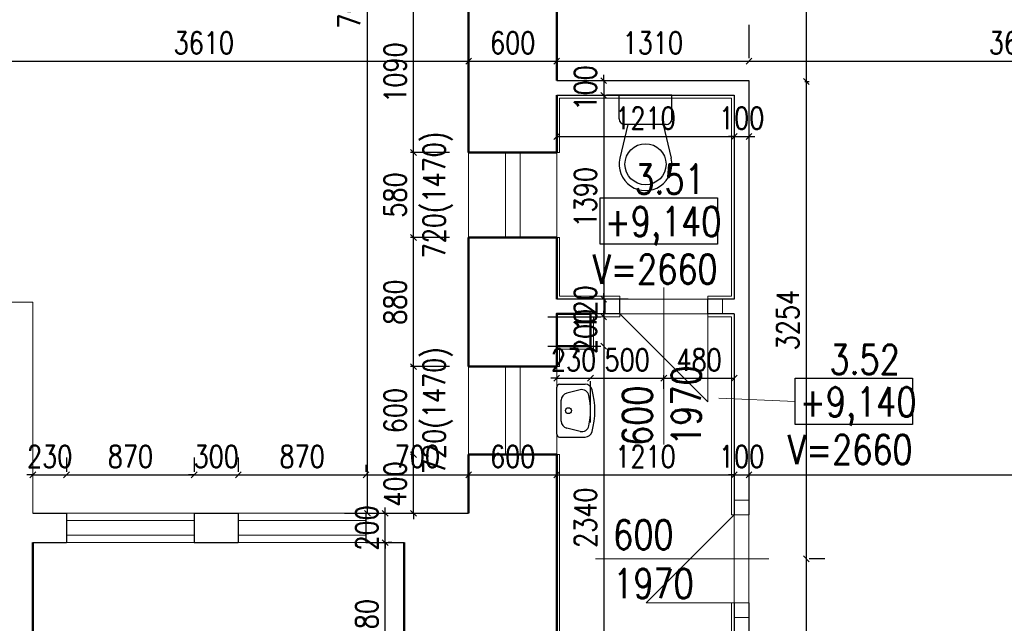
# Model space of a CAD drawing. Header units: millimetres. Extents: x -238874 to 551972, y -298952 to 658415.
# Tile 603 of 656: x 69799 to 76508, y 302607 to 306722. Entities that reach past the tile are written whole.
import ezdxf

# ---------------------------------------------------------------- set-up
doc = ezdxf.new("R2010")
doc.units = ezdxf.units.MM
doc.header["$LTSCALE"] = 20
for name, color, linetype in [('CZ', 255, 'Continuous'), ('KOTY', 8, 'Continuous'), ('ODPADY', 42, 'Continuous'), ('ZDP', 50, 'Continuous')]:
    doc.layers.add(name, color=color, linetype=linetype)
doc.layers.add('NOSNÉ', color=8, linetype='Continuous', lineweight=50)
doc.layers.add('PRUCHODY', color=7, linetype='Continuous', lineweight=18)
doc.styles.add('SIMPLEX', font='SIMPLEX.shx', dxfattribs={"width": 0.8, "bigfont": 'CAD13.shx'})
doc.styles.get("Standard").update_dxf_attribs({"font": 'simplex.shx', "width": 0.8})
doc.dimstyles.new('CKA', dxfattribs={"dimtxt": 200, "dimasz": 40, "dimexe": 20, "dimexo": 0.2, "dimgap": 50, "dimtad": 1, "dimdec": 0, "dimrnd": 1, "dimzin": 0, "dimdsep": 46, "dimtxsty": 'Standard', "dimblk1": 'OBLIQUE', "dimblk2": 'OBLIQUE', "dimsah": 1, "dimcen": 0.09, "dimclrd": 253, "dimclre": 253, "dimclrt": 253, "dimadec": 0, "dimazin": 0, "dimtfac": 1, "dimtdec": 0, "dimtix": 1, "dimtmove": 2, "dimatfit": 3, "dimfxl": 1, "dimtolj": 1, "dimtzin": 0, "dimarcsym": 0})

# ---------------------------------------------------------------- blocks, each defined once
blk = doc.blocks.new('_OBLIQUE')
at = {"color": 0, "linetype": 'ByBlock'}
blk.add_line((-0.5, -0.5), (0.5, 0.5), dxfattribs=at)
blk = doc.blocks.new('*D2833')
at = {"layer": 'DEFPOINTS', "color": 0, "transparency": 16777216}
for p in [(82198, 304407), (82198, 303619.1), (74768, 303447)]:
    blk.add_point(p, dxfattribs=at)
at = {"layer": 'KOTY', "lineweight": -2, "transparency": 16777216}
for p, q in [((82198, 304026.2), (82198, 303599.1)), ((74768, 303619.1), (82198, 303619.1))]:
    blk.add_line(p, q, dxfattribs=at)
at = {"layer": 'KOTY', "lineweight": -2, "transparency": 16777216, "xscale": 40, "yscale": 40, "zscale": 40, "rotation": 180}
blk.add_blockref('_OBLIQUE', (74768, 303619.1), dxfattribs=at)
at = {"layer": 'KOTY', "lineweight": -2, "transparency": 16777216, "xscale": 40, "yscale": 40, "zscale": 40}
blk.add_blockref('_OBLIQUE', (82198, 303619.1), dxfattribs=at)
at = {"layer": 'KOTY', "transparency": 16777216, "insert": (78483, 303744.1), "char_height": 150, "attachment_point": 5, "style": 'SIMPLEX'}
blk.add_mtext('\\A1;7430', dxfattribs=at)
blk = doc.blocks.new('*D2963')
at = {"layer": 'DEFPOINTS', "color": 0, "transparency": 16777216}
for p in [(74768, 306301), (74903.3, 303047), (75158.5, 303047)]:
    blk.add_point(p, dxfattribs=at)
at = {"layer": 'KOTY', "lineweight": -2, "transparency": 16777216}
for p, q in [((75158.5, 306301), (75158.5, 303047)), ((75284, 303047), (75178.5, 303047))]:
    blk.add_line(p, q, dxfattribs=at)
at = {"layer": 'KOTY', "lineweight": -2, "transparency": 16777216, "xscale": 40, "yscale": 40, "zscale": 40}
for p, rotation in [((75158.5, 306301), 90), ((75158.5, 303047), 270)]:
    blk.add_blockref('_OBLIQUE', p, dxfattribs=dict(at, rotation=rotation))
at = {"layer": 'KOTY', "transparency": 16777216, "insert": (75033.5, 304674), "char_height": 150, "attachment_point": 5, "rotation": 90, "style": 'SIMPLEX'}
blk.add_mtext('\\A1;3254', dxfattribs=at)
blk = doc.blocks.new('*D2964')
at = {"layer": 'DEFPOINTS', "color": 0, "transparency": 16777216}
for p in [(73563.4, 306207), (73563.4, 304817), (73778.2, 304817)]:
    blk.add_point(p, dxfattribs=at)
at = {"layer": 'KOTY', "lineweight": -2, "transparency": 16777216}
for p, q in [((73778.2, 306207), (73778.2, 304817)), ((73944.2, 304817), (73798.2, 304817))]:
    blk.add_line(p, q, dxfattribs=at)
at = {"layer": 'KOTY', "lineweight": -2, "transparency": 16777216, "xscale": 40, "yscale": 40, "zscale": 40}
for p, rotation in [((73778.2, 306207), 90), ((73778.2, 304817), 270)]:
    blk.add_blockref('_OBLIQUE', p, dxfattribs=dict(at, rotation=rotation))
at = {"layer": 'KOTY', "transparency": 16777216, "insert": (73653.2, 305512), "char_height": 150, "attachment_point": 5, "rotation": 90, "style": 'SIMPLEX'}
blk.add_mtext('\\A1;1390', dxfattribs=at)
blk = doc.blocks.new('*D2965')
at = {"layer": 'DEFPOINTS', "color": 0, "transparency": 16777216}
for p in [(72482.3, 305817), (73108, 305817), (73108, 305237)]:
    blk.add_point(p, dxfattribs=at)
at = {"layer": 'KOTY', "lineweight": -2, "transparency": 16777216}
for p, q in [((72727.2, 305817), (72462.3, 305817)), ((72482.3, 305237), (72482.3, 305817))]:
    blk.add_line(p, q, dxfattribs=at)
at = {"layer": 'KOTY', "lineweight": -2, "transparency": 16777216, "xscale": 40, "yscale": 40, "zscale": 40}
for p, rotation in [((72482.3, 305817), 90), ((72482.3, 305237), 270)]:
    blk.add_blockref('_OBLIQUE', p, dxfattribs=dict(at, rotation=rotation))
at = {"layer": 'KOTY', "transparency": 16777216, "insert": (72357.3, 305527), "char_height": 150, "attachment_point": 5, "rotation": 90, "style": 'SIMPLEX'}
blk.add_mtext('\\A1;580', dxfattribs=at)
blk = doc.blocks.new('*D2966')
at = {"layer": 'DEFPOINTS', "color": 0, "transparency": 16777216}
for p in [(72168.3, 310377), (72884.8, 310377), (72884.8, 303357)]:
    blk.add_point(p, dxfattribs=at)
at = {"layer": 'KOTY', "lineweight": -2, "transparency": 16777216}
for p, q in [((72504, 310377), (72148.3, 310377)), ((72168.3, 303357), (72168.3, 310377))]:
    blk.add_line(p, q, dxfattribs=at)
at = {"layer": 'KOTY', "lineweight": -2, "transparency": 16777216, "xscale": 40, "yscale": 40, "zscale": 40}
for p, rotation in [((72168.3, 310377), 90), ((72168.3, 303357), 270)]:
    blk.add_blockref('_OBLIQUE', p, dxfattribs=dict(at, rotation=rotation))
at = {"layer": 'KOTY', "transparency": 16777216, "insert": (72043.3, 306867), "char_height": 150, "attachment_point": 5, "rotation": 90, "style": 'SIMPLEX'}
blk.add_mtext('\\A1;7020', dxfattribs=at)
blk = doc.blocks.new('*D2968')
at = {"layer": 'DEFPOINTS', "color": 0, "transparency": 16777216}
for p in [(72158, 303619.1), (71288, 303357), (72158, 303307)]:
    blk.add_point(p, dxfattribs=at)
at = {"layer": 'KOTY', "lineweight": -2, "transparency": 16777216}
for p, q in [((72158, 303687.8), (72158, 303639.1)), ((71288, 303619.1), (72158, 303619.1))]:
    blk.add_line(p, q, dxfattribs=at)
at = {"layer": 'KOTY', "lineweight": -2, "transparency": 16777216, "xscale": 40, "yscale": 40, "zscale": 40, "rotation": 180}
blk.add_blockref('_OBLIQUE', (71288, 303619.1), dxfattribs=at)
at = {"layer": 'KOTY', "lineweight": -2, "transparency": 16777216, "xscale": 40, "yscale": 40, "zscale": 40}
blk.add_blockref('_OBLIQUE', (72158, 303619.1), dxfattribs=at)
at = {"layer": 'KOTY', "transparency": 16777216, "insert": (71723, 303744.1), "char_height": 150, "attachment_point": 5, "style": 'SIMPLEX'}
blk.add_mtext('\\A1;870', dxfattribs=at)
blk = doc.blocks.new('*D2979')
at = {"layer": 'DEFPOINTS', "color": 0, "transparency": 16777216}
for p in [(71288, 303619.1), (70988, 303357), (71288, 303357)]:
    blk.add_point(p, dxfattribs=at)
at = {"layer": 'KOTY', "lineweight": -2, "transparency": 16777216}
for p, q in [((71288, 303737.8), (71288, 303639.1)), ((70988, 303619.1), (70948, 303619.1)), ((70988, 303619.1), (71288, 303619.1)), ((71288, 303619.1), (71328, 303619.1))]:
    blk.add_line(p, q, dxfattribs=at)
at = {"layer": 'KOTY', "lineweight": -2, "transparency": 16777216, "xscale": 40, "yscale": 40, "zscale": 40}
blk.add_blockref('_OBLIQUE', (70988, 303619.1), dxfattribs=at)
at = {"layer": 'KOTY', "lineweight": -2, "transparency": 16777216, "xscale": 40, "yscale": 40, "zscale": 40, "rotation": 180}
blk.add_blockref('_OBLIQUE', (71288, 303619.1), dxfattribs=at)
at = {"layer": 'KOTY', "transparency": 16777216, "insert": (71138, 303744.1), "char_height": 150, "attachment_point": 5, "style": 'SIMPLEX'}
blk.add_mtext('\\A1;300', dxfattribs=at)
blk = doc.blocks.new('*D2980')
at = {"layer": 'DEFPOINTS', "color": 0, "transparency": 16777216}
for p in [(70988, 303619.1), (70118, 303357), (70988, 303357)]:
    blk.add_point(p, dxfattribs=at)
at = {"layer": 'KOTY', "lineweight": -2, "transparency": 16777216}
for p, q in [((70988, 303737.8), (70988, 303639.1)), ((70118, 303619.1), (70988, 303619.1))]:
    blk.add_line(p, q, dxfattribs=at)
at = {"layer": 'KOTY', "lineweight": -2, "transparency": 16777216, "xscale": 40, "yscale": 40, "zscale": 40, "rotation": 180}
blk.add_blockref('_OBLIQUE', (70118, 303619.1), dxfattribs=at)
at = {"layer": 'KOTY', "lineweight": -2, "transparency": 16777216, "xscale": 40, "yscale": 40, "zscale": 40}
blk.add_blockref('_OBLIQUE', (70988, 303619.1), dxfattribs=at)
at = {"layer": 'KOTY', "transparency": 16777216, "insert": (70553, 303744.1), "char_height": 150, "attachment_point": 5, "style": 'SIMPLEX'}
blk.add_mtext('\\A1;870', dxfattribs=at)
blk = doc.blocks.new('*D2981')
at = {"layer": 'DEFPOINTS', "color": 0, "transparency": 16777216}
for p in [(70118, 303619.1), (69888, 303357), (70118, 303357)]:
    blk.add_point(p, dxfattribs=at)
at = {"layer": 'KOTY', "lineweight": -2, "transparency": 16777216}
for p, q in [((70118, 303737.8), (70118, 303639.1)), ((69888, 303619.1), (69848, 303619.1)), ((69888, 303619.1), (70118, 303619.1)), ((70118, 303619.1), (70158, 303619.1))]:
    blk.add_line(p, q, dxfattribs=at)
at = {"layer": 'KOTY', "lineweight": -2, "transparency": 16777216, "xscale": 40, "yscale": 40, "zscale": 40}
blk.add_blockref('_OBLIQUE', (69888, 303619.1), dxfattribs=at)
at = {"layer": 'KOTY', "lineweight": -2, "transparency": 16777216, "xscale": 40, "yscale": 40, "zscale": 40, "rotation": 180}
blk.add_blockref('_OBLIQUE', (70118, 303619.1), dxfattribs=at)
at = {"layer": 'KOTY', "transparency": 16777216, "insert": (70003, 303744.1), "char_height": 150, "attachment_point": 5, "style": 'SIMPLEX'}
blk.add_mtext('\\A1;230', dxfattribs=at)
blk = doc.blocks.new('*D3002')
at = {"layer": 'DEFPOINTS', "color": 0, "transparency": 16777216}
for p in [(74668, 304277.8), (74668, 304277.8), (74188, 303825)]:
    blk.add_point(p, dxfattribs=at)
at = {"layer": 'KOTY', "lineweight": -2, "transparency": 16777216}
for p, q in [((74668, 304658.6), (74668, 304297.8)), ((74188, 304277.8), (74668, 304277.8))]:
    blk.add_line(p, q, dxfattribs=at)
at = {"layer": 'KOTY', "lineweight": -2, "transparency": 16777216, "xscale": 40, "yscale": 40, "zscale": 40, "rotation": 180}
blk.add_blockref('_OBLIQUE', (74188, 304277.8), dxfattribs=at)
at = {"layer": 'KOTY', "lineweight": -2, "transparency": 16777216, "xscale": 40, "yscale": 40, "zscale": 40}
blk.add_blockref('_OBLIQUE', (74668, 304277.8), dxfattribs=at)
at = {"layer": 'KOTY', "transparency": 16777216, "insert": (74428, 304402.8), "char_height": 150, "attachment_point": 5, "style": 'SIMPLEX'}
blk.add_mtext('\\A1;480', dxfattribs=at)
blk = doc.blocks.new('*D3003')
at = {"layer": 'DEFPOINTS', "color": 0, "transparency": 16777216}
for p in [(74768, 303619.1), (74668, 303447), (74768, 303447)]:
    blk.add_point(p, dxfattribs=at)
at = {"layer": 'KOTY', "lineweight": -2, "transparency": 16777216}
for p, q in [((74768, 303827.8), (74768, 303639.1)), ((74668, 303619.1), (74628, 303619.1)), ((74668, 303619.1), (74768, 303619.1)), ((74768, 303619.1), (74808, 303619.1))]:
    blk.add_line(p, q, dxfattribs=at)
at = {"layer": 'KOTY', "lineweight": -2, "transparency": 16777216, "xscale": 40, "yscale": 40, "zscale": 40}
blk.add_blockref('_OBLIQUE', (74668, 303619.1), dxfattribs=at)
at = {"layer": 'KOTY', "lineweight": -2, "transparency": 16777216, "xscale": 40, "yscale": 40, "zscale": 40, "rotation": 180}
blk.add_blockref('_OBLIQUE', (74768, 303619.1), dxfattribs=at)
at = {"layer": 'KOTY', "transparency": 16777216, "insert": (74718, 303744.1), "char_height": 150, "attachment_point": 5, "style": 'SIMPLEX'}
blk.add_mtext('\\A1;100', dxfattribs=at)
blk = doc.blocks.new('*D3006')
at = {"layer": 'DEFPOINTS', "color": 0, "transparency": 16777216}
for p in [(74903.3, 303047), (74768, 301037), (75158.5, 301037)]:
    blk.add_point(p, dxfattribs=at)
at = {"layer": 'KOTY', "lineweight": -2, "transparency": 16777216}
for p, q in [((75158.5, 303047), (75158.5, 301037)), ((75148.7, 301037), (75178.5, 301037))]:
    blk.add_line(p, q, dxfattribs=at)
at = {"layer": 'KOTY', "lineweight": -2, "transparency": 16777216, "xscale": 40, "yscale": 40, "zscale": 40}
for p, rotation in [((75158.5, 303047), 90), ((75158.5, 301037), 270)]:
    blk.add_blockref('_OBLIQUE', p, dxfattribs=dict(at, rotation=rotation))
at = {"layer": 'KOTY', "transparency": 16777216, "insert": (75033.5, 302042), "char_height": 150, "attachment_point": 5, "rotation": 90, "style": 'SIMPLEX'}
blk.add_mtext('\\A1;2010', dxfattribs=at)
blk = doc.blocks.new('*D3010')
at = {"layer": 'DEFPOINTS', "color": 0, "transparency": 16777216}
for p in [(73563.4, 304817), (73778.2, 304697), (73778.2, 304697)]:
    blk.add_point(p, dxfattribs=at)
at = {"layer": 'KOTY', "lineweight": -2, "transparency": 16777216}
for p, q in [((73778.2, 304817), (73778.2, 304857)), ((73778.2, 304817), (73778.2, 304697)), ((73397.4, 304697), (73758.2, 304697)), ((73778.2, 304697), (73778.2, 304657))]:
    blk.add_line(p, q, dxfattribs=at)
at = {"layer": 'KOTY', "lineweight": -2, "transparency": 16777216, "xscale": 40, "yscale": 40, "zscale": 40}
for p, rotation in [((73778.2, 304817), 270), ((73778.2, 304697), 90)]:
    blk.add_blockref('_OBLIQUE', p, dxfattribs=dict(at, rotation=rotation))
at = {"layer": 'KOTY', "transparency": 16777216, "insert": (73653.2, 304757), "char_height": 150, "attachment_point": 5, "rotation": 90, "style": 'SIMPLEX'}
blk.add_mtext('\\A1;120', dxfattribs=at)
blk = doc.blocks.new('*D3011')
at = {"layer": 'DEFPOINTS', "color": 0, "transparency": 16777216}
for p in [(72482.3, 305237), (73108, 305237), (73108, 304357)]:
    blk.add_point(p, dxfattribs=at)
at = {"layer": 'KOTY', "lineweight": -2, "transparency": 16777216}
for p, q in [((72727.2, 305237), (72462.3, 305237)), ((72482.3, 304357), (72482.3, 305237))]:
    blk.add_line(p, q, dxfattribs=at)
at = {"layer": 'KOTY', "lineweight": -2, "transparency": 16777216, "xscale": 40, "yscale": 40, "zscale": 40}
for p, rotation in [((72482.3, 305237), 90), ((72482.3, 304357), 270)]:
    blk.add_blockref('_OBLIQUE', p, dxfattribs=dict(at, rotation=rotation))
at = {"layer": 'KOTY', "transparency": 16777216, "insert": (72357.3, 304797), "char_height": 150, "attachment_point": 5, "rotation": 90, "style": 'SIMPLEX'}
blk.add_mtext('\\A1;880', dxfattribs=at)
blk = doc.blocks.new('*D3012')
at = {"layer": 'DEFPOINTS', "color": 0, "transparency": 16777216}
for p in [(73458, 304357), (73688, 304357), (73688, 304277.8)]:
    blk.add_point(p, dxfattribs=at)
at = {"layer": 'KOTY', "lineweight": -2, "transparency": 16777216}
for p, q in [((73458, 304277.8), (73418, 304277.8)), ((73458, 304277.8), (73688, 304277.8)), ((73688, 304277.8), (73728, 304277.8)), ((73688, 303976.2), (73688, 304257.8))]:
    blk.add_line(p, q, dxfattribs=at)
at = {"layer": 'KOTY', "lineweight": -2, "transparency": 16777216, "xscale": 40, "yscale": 40, "zscale": 40}
blk.add_blockref('_OBLIQUE', (73458, 304277.8), dxfattribs=at)
at = {"layer": 'KOTY', "lineweight": -2, "transparency": 16777216, "xscale": 40, "yscale": 40, "zscale": 40, "rotation": 180}
blk.add_blockref('_OBLIQUE', (73688, 304277.8), dxfattribs=at)
at = {"layer": 'KOTY', "transparency": 16777216, "insert": (73573, 304402.8), "char_height": 150, "attachment_point": 5, "style": 'SIMPLEX'}
blk.add_mtext('\\A1;230', dxfattribs=at)
blk = doc.blocks.new('*D3013')
at = {"layer": 'DEFPOINTS', "color": 0, "transparency": 16777216}
for p in [(72482.3, 304357), (73108, 304357), (72858, 303757)]:
    blk.add_point(p, dxfattribs=at)
at = {"layer": 'KOTY', "lineweight": -2, "transparency": 16777216}
for p, q in [((72727.2, 304357), (72462.3, 304357)), ((72482.3, 303757), (72482.3, 304357))]:
    blk.add_line(p, q, dxfattribs=at)
at = {"layer": 'KOTY', "lineweight": -2, "transparency": 16777216, "xscale": 40, "yscale": 40, "zscale": 40}
for p, rotation in [((72482.3, 304357), 90), ((72482.3, 303757), 270)]:
    blk.add_blockref('_OBLIQUE', p, dxfattribs=dict(at, rotation=rotation))
at = {"layer": 'KOTY', "transparency": 16777216, "insert": (72357.3, 304057), "char_height": 150, "attachment_point": 5, "rotation": 90, "style": 'SIMPLEX'}
blk.add_mtext('\\A1;600', dxfattribs=at)
blk = doc.blocks.new('*D3016')
at = {"layer": 'DEFPOINTS', "color": 0, "transparency": 16777216}
for p in [(72289.3, 303357), (72392.9, 303357), (71952.9, 303157)]:
    blk.add_point(p, dxfattribs=at)
at = {"layer": 'KOTY', "lineweight": -2, "transparency": 16777216}
for p, q in [((72012.1, 303357), (72269.3, 303357)), ((72289.3, 303357), (72289.3, 303397)), ((72289.3, 303157), (72289.3, 303357)), ((72289.3, 303157), (72289.3, 303117))]:
    blk.add_line(p, q, dxfattribs=at)
at = {"layer": 'KOTY', "lineweight": -2, "transparency": 16777216, "xscale": 40, "yscale": 40, "zscale": 40}
for p, rotation in [((72289.3, 303357), 270), ((72289.3, 303157), 90)]:
    blk.add_blockref('_OBLIQUE', p, dxfattribs=dict(at, rotation=rotation))
at = {"layer": 'KOTY', "transparency": 16777216, "insert": (72164.3, 303257), "char_height": 150, "attachment_point": 5, "rotation": 90, "style": 'SIMPLEX'}
blk.add_mtext('\\A1;200', dxfattribs=at)
blk = doc.blocks.new('*D3017')
at = {"layer": 'DEFPOINTS', "color": 0, "transparency": 16777216}
for p in [(71952.9, 303157), (72289.3, 303157), (71952.9, 301977)]:
    blk.add_point(p, dxfattribs=at)
at = {"layer": 'KOTY', "lineweight": -2, "transparency": 16777216}
for p, q in [((72289.3, 301977), (72289.3, 303157)), ((72333.7, 303157), (72309.3, 303157))]:
    blk.add_line(p, q, dxfattribs=at)
at = {"layer": 'KOTY', "lineweight": -2, "transparency": 16777216, "xscale": 40, "yscale": 40, "zscale": 40}
for p, rotation in [((72289.3, 303157), 90), ((72289.3, 301977), 270)]:
    blk.add_blockref('_OBLIQUE', p, dxfattribs=dict(at, rotation=rotation))
at = {"layer": 'KOTY', "transparency": 16777216, "insert": (72164.3, 302567), "char_height": 150, "attachment_point": 5, "rotation": 90, "style": 'SIMPLEX'}
blk.add_mtext('\\A1;1180', dxfattribs=at)
blk = doc.blocks.new('*D3019')
at = {"layer": 'DEFPOINTS', "color": 0, "transparency": 16777216}
for p in [(73778.2, 304497), (73563.4, 302157), (73778.2, 302157)]:
    blk.add_point(p, dxfattribs=at)
at = {"layer": 'KOTY', "lineweight": -2, "transparency": 16777216}
for p, q in [((73778.2, 304497), (73778.2, 302157)), ((73944.2, 302157), (73798.2, 302157))]:
    blk.add_line(p, q, dxfattribs=at)
at = {"layer": 'KOTY', "lineweight": -2, "transparency": 16777216, "xscale": 40, "yscale": 40, "zscale": 40}
for p, rotation in [((73778.2, 304497), 90), ((73778.2, 302157), 270)]:
    blk.add_blockref('_OBLIQUE', p, dxfattribs=dict(at, rotation=rotation))
at = {"layer": 'KOTY', "transparency": 16777216, "insert": (73653.2, 303327), "char_height": 150, "attachment_point": 5, "rotation": 90, "style": 'SIMPLEX'}
blk.add_mtext('\\A1;2340', dxfattribs=at)
blk = doc.blocks.new('*D3020')
at = {"layer": 'DEFPOINTS', "color": 0, "transparency": 16777216}
for p in [(72482.3, 303757), (72858, 303757), (72858, 303357)]:
    blk.add_point(p, dxfattribs=at)
at = {"layer": 'KOTY', "lineweight": -2, "transparency": 16777216}
for p, q in [((72477.2, 303757), (72462.3, 303757)), ((72482.3, 303757), (72482.3, 303797)), ((72482.3, 303357), (72482.3, 303757)), ((72482.3, 303357), (72482.3, 303317))]:
    blk.add_line(p, q, dxfattribs=at)
at = {"layer": 'KOTY', "lineweight": -2, "transparency": 16777216, "xscale": 40, "yscale": 40, "zscale": 40}
for p, rotation in [((72482.3, 303757), 270), ((72482.3, 303357), 90)]:
    blk.add_blockref('_OBLIQUE', p, dxfattribs=dict(at, rotation=rotation))
at = {"layer": 'KOTY', "transparency": 16777216, "insert": (72357.3, 303557), "char_height": 150, "attachment_point": 5, "rotation": 90, "style": 'SIMPLEX'}
blk.add_mtext('\\A1;400', dxfattribs=at)
blk = doc.blocks.new('*D3021')
at = {"layer": 'DEFPOINTS', "color": 0, "transparency": 16777216}
for p in [(73458, 303757), (73458, 303619.1), (72858, 303357)]:
    blk.add_point(p, dxfattribs=at)
at = {"layer": 'KOTY', "lineweight": -2, "transparency": 16777216}
for p, q in [((72858, 303619.1), (73458, 303619.1)), ((73458, 303376.2), (73458, 303599.1))]:
    blk.add_line(p, q, dxfattribs=at)
at = {"layer": 'KOTY', "lineweight": -2, "transparency": 16777216, "xscale": 40, "yscale": 40, "zscale": 40, "rotation": 180}
blk.add_blockref('_OBLIQUE', (72858, 303619.1), dxfattribs=at)
at = {"layer": 'KOTY', "lineweight": -2, "transparency": 16777216, "xscale": 40, "yscale": 40, "zscale": 40}
blk.add_blockref('_OBLIQUE', (73458, 303619.1), dxfattribs=at)
at = {"layer": 'KOTY', "transparency": 16777216, "insert": (73158, 303744.1), "char_height": 150, "attachment_point": 5, "style": 'SIMPLEX'}
blk.add_mtext('\\A1;600', dxfattribs=at)
blk = doc.blocks.new('*D3022')
at = {"layer": 'DEFPOINTS', "color": 0, "transparency": 16777216}
for p in [(72858, 303619.1), (72858, 303357), (72158, 303307)]:
    blk.add_point(p, dxfattribs=at)
at = {"layer": 'KOTY', "lineweight": -2, "transparency": 16777216}
for p, q in [((72858, 303737.8), (72858, 303639.1)), ((72158, 303619.1), (72858, 303619.1))]:
    blk.add_line(p, q, dxfattribs=at)
at = {"layer": 'KOTY', "lineweight": -2, "transparency": 16777216, "xscale": 40, "yscale": 40, "zscale": 40, "rotation": 180}
blk.add_blockref('_OBLIQUE', (72158, 303619.1), dxfattribs=at)
at = {"layer": 'KOTY', "lineweight": -2, "transparency": 16777216, "xscale": 40, "yscale": 40, "zscale": 40}
blk.add_blockref('_OBLIQUE', (72858, 303619.1), dxfattribs=at)
at = {"layer": 'KOTY', "transparency": 16777216, "insert": (72508, 303744.1), "char_height": 150, "attachment_point": 5, "style": 'SIMPLEX'}
blk.add_mtext('\\A1;700', dxfattribs=at)
blk = doc.blocks.new('*D3025')
at = {"layer": 'DEFPOINTS', "color": 0, "transparency": 16777216}
for p in [(73778.2, 304697), (73778.2, 304497), (73778.2, 304497)]:
    blk.add_point(p, dxfattribs=at)
at = {"layer": 'KOTY', "lineweight": -2, "transparency": 16777216}
for p, q in [((73778.2, 304697), (73778.2, 304737)), ((73778.2, 304697), (73778.2, 304497)), ((73397.4, 304497), (73758.2, 304497)), ((73778.2, 304497), (73778.2, 304457))]:
    blk.add_line(p, q, dxfattribs=at)
at = {"layer": 'KOTY', "lineweight": -2, "transparency": 16777216, "xscale": 40, "yscale": 40, "zscale": 40}
for p, rotation in [((73778.2, 304697), 270), ((73778.2, 304497), 90)]:
    blk.add_blockref('_OBLIQUE', p, dxfattribs=dict(at, rotation=rotation))
at = {"layer": 'KOTY', "transparency": 16777216, "insert": (73653.2, 304597), "char_height": 150, "attachment_point": 5, "rotation": 90, "style": 'SIMPLEX'}
blk.add_mtext('\\A1;200', dxfattribs=at)
blk = doc.blocks.new('*D3029')
at = {"layer": 'DEFPOINTS', "color": 0, "transparency": 16777216}
for p in [(73688, 304357), (74188, 304277.8), (74188, 303825)]:
    blk.add_point(p, dxfattribs=at)
at = {"layer": 'KOTY', "lineweight": -2, "transparency": 16777216}
for p, q in [((73688, 304277.8), (74188, 304277.8)), ((74188, 304205.8), (74188, 304297.8))]:
    blk.add_line(p, q, dxfattribs=at)
at = {"layer": 'KOTY', "lineweight": -2, "transparency": 16777216, "xscale": 40, "yscale": 40, "zscale": 40, "rotation": 180}
blk.add_blockref('_OBLIQUE', (73688, 304277.8), dxfattribs=at)
at = {"layer": 'KOTY', "lineweight": -2, "transparency": 16777216, "xscale": 40, "yscale": 40, "zscale": 40}
blk.add_blockref('_OBLIQUE', (74188, 304277.8), dxfattribs=at)
at = {"layer": 'KOTY', "transparency": 16777216, "insert": (73938, 304402.8), "char_height": 150, "attachment_point": 5, "style": 'SIMPLEX'}
blk.add_mtext('\\A1;500', dxfattribs=at)
blk = doc.blocks.new('*D3030')
at = {"layer": 'DEFPOINTS', "color": 0, "transparency": 16777216}
for p in [(73458, 303757), (74668, 303619.1), (74668, 303447)]:
    blk.add_point(p, dxfattribs=at)
at = {"layer": 'KOTY', "lineweight": -2, "transparency": 16777216}
for p, q in [((74668, 303827.8), (74668, 303639.1)), ((73458, 303619.1), (74668, 303619.1))]:
    blk.add_line(p, q, dxfattribs=at)
at = {"layer": 'KOTY', "lineweight": -2, "transparency": 16777216, "xscale": 40, "yscale": 40, "zscale": 40, "rotation": 180}
blk.add_blockref('_OBLIQUE', (73458, 303619.1), dxfattribs=at)
at = {"layer": 'KOTY', "lineweight": -2, "transparency": 16777216, "xscale": 40, "yscale": 40, "zscale": 40}
blk.add_blockref('_OBLIQUE', (74668, 303619.1), dxfattribs=at)
at = {"layer": 'KOTY', "transparency": 16777216, "insert": (74063, 303744.1), "char_height": 150, "attachment_point": 5, "style": 'SIMPLEX'}
blk.add_mtext('\\A1;1210', dxfattribs=at)
blk = doc.blocks.new('*D3036')
at = {"layer": 'DEFPOINTS', "color": 0, "transparency": 16777216}
for p in [(69248, 306987), (72858, 306907), (72858, 306439.4)]:
    blk.add_point(p, dxfattribs=at)
at = {"layer": 'KOTY', "lineweight": -2, "transparency": 16777216}
for p, q in [((72858, 306526.2), (72858, 306419.4)), ((69248, 306439.4), (72858, 306439.4))]:
    blk.add_line(p, q, dxfattribs=at)
at = {"layer": 'KOTY', "lineweight": -2, "transparency": 16777216, "xscale": 40, "yscale": 40, "zscale": 40, "rotation": 180}
blk.add_blockref('_OBLIQUE', (69248, 306439.4), dxfattribs=at)
at = {"layer": 'KOTY', "lineweight": -2, "transparency": 16777216, "xscale": 40, "yscale": 40, "zscale": 40}
blk.add_blockref('_OBLIQUE', (72858, 306439.4), dxfattribs=at)
at = {"layer": 'KOTY', "transparency": 16777216, "insert": (71053, 306564.4), "char_height": 150, "attachment_point": 5, "style": 'SIMPLEX'}
blk.add_mtext('\\A1;3610', dxfattribs=at)
blk = doc.blocks.new('*D3069')
at = {"layer": 'DEFPOINTS', "color": 0, "transparency": 16777216}
for p in [(78448, 306527), (78448, 306439.4), (74768, 306307)]:
    blk.add_point(p, dxfattribs=at)
at = {"layer": 'KOTY', "lineweight": -2, "transparency": 16777216}
for p, q in [((74768, 306439.4), (78448, 306439.4)), ((78448, 306146.2), (78448, 306419.4))]:
    blk.add_line(p, q, dxfattribs=at)
at = {"layer": 'KOTY', "lineweight": -2, "transparency": 16777216, "xscale": 40, "yscale": 40, "zscale": 40, "rotation": 180}
blk.add_blockref('_OBLIQUE', (74768, 306439.4), dxfattribs=at)
at = {"layer": 'KOTY', "lineweight": -2, "transparency": 16777216, "xscale": 40, "yscale": 40, "zscale": 40}
blk.add_blockref('_OBLIQUE', (78448, 306439.4), dxfattribs=at)
at = {"layer": 'KOTY', "transparency": 16777216, "insert": (76608, 306564.4), "char_height": 150, "attachment_point": 5, "style": 'SIMPLEX'}
blk.add_mtext('\\A1;3680', dxfattribs=at)
blk = doc.blocks.new('*D3070')
at = {"layer": 'DEFPOINTS', "color": 0, "transparency": 16777216}
for p in [(78448, 306917), (73458, 306858.9), (73458, 306607)]:
    blk.add_point(p, dxfattribs=at)
at = {"layer": 'KOTY', "lineweight": -2, "transparency": 16777216}
for p, q in [((73458, 306987.8), (73458, 306878.9)), ((78448, 306858.9), (73458, 306858.9))]:
    blk.add_line(p, q, dxfattribs=at)
at = {"layer": 'KOTY', "lineweight": -2, "transparency": 16777216, "xscale": 40, "yscale": 40, "zscale": 40, "rotation": 180}
blk.add_blockref('_OBLIQUE', (73458, 306858.9), dxfattribs=at)
at = {"layer": 'KOTY', "lineweight": -2, "transparency": 16777216, "xscale": 40, "yscale": 40, "zscale": 40}
blk.add_blockref('_OBLIQUE', (78448, 306858.9), dxfattribs=at)
at = {"layer": 'KOTY', "transparency": 16777216, "insert": (75953, 306983.9), "char_height": 150, "attachment_point": 5, "style": 'SIMPLEX'}
blk.add_mtext('\\A1;4990', dxfattribs=at)
blk = doc.blocks.new('*D3073')
at = {"layer": 'DEFPOINTS', "color": 0, "transparency": 16777216}
for p in [(74768, 306307), (74768, 305926), (74668, 305817)]:
    blk.add_point(p, dxfattribs=at)
at = {"layer": 'KOTY', "lineweight": -2, "transparency": 16777216}
for p, q in [((74668, 305926), (74628, 305926)), ((74668, 305926), (74768, 305926)), ((74768, 305926.2), (74768, 305906)), ((74768, 305926), (74808, 305926))]:
    blk.add_line(p, q, dxfattribs=at)
at = {"layer": 'KOTY', "lineweight": -2, "transparency": 16777216, "xscale": 40, "yscale": 40, "zscale": 40}
blk.add_blockref('_OBLIQUE', (74668, 305926), dxfattribs=at)
at = {"layer": 'KOTY', "lineweight": -2, "transparency": 16777216, "xscale": 40, "yscale": 40, "zscale": 40, "rotation": 180}
blk.add_blockref('_OBLIQUE', (74768, 305926), dxfattribs=at)
at = {"layer": 'KOTY', "transparency": 16777216, "insert": (74718, 306051), "char_height": 150, "attachment_point": 5, "style": 'SIMPLEX'}
blk.add_mtext('\\A1;100', dxfattribs=at)
blk = doc.blocks.new('*D3074')
at = {"layer": 'DEFPOINTS', "color": 0, "transparency": 16777216}
for p in [(73563.4, 306307), (73563.4, 306207), (73778.2, 306207)]:
    blk.add_point(p, dxfattribs=at)
at = {"layer": 'KOTY', "lineweight": -2, "transparency": 16777216}
for p, q in [((73778.2, 306307), (73778.2, 306347)), ((73778.2, 306307), (73778.2, 306207)), ((73778.2, 306207), (73778.2, 306167)), ((73944.2, 306207), (73798.2, 306207))]:
    blk.add_line(p, q, dxfattribs=at)
at = {"layer": 'KOTY', "lineweight": -2, "transparency": 16777216, "xscale": 40, "yscale": 40, "zscale": 40}
for p, rotation in [((73778.2, 306307), 270), ((73778.2, 306207), 90)]:
    blk.add_blockref('_OBLIQUE', p, dxfattribs=dict(at, rotation=rotation))
at = {"layer": 'KOTY', "transparency": 16777216, "insert": (73653.2, 306257), "char_height": 150, "attachment_point": 5, "rotation": 90, "style": 'SIMPLEX'}
blk.add_mtext('\\A1;100', dxfattribs=at)
blk = doc.blocks.new('*D3076')
at = {"layer": 'DEFPOINTS', "color": 0, "transparency": 16777216}
for p in [(72482.3, 306907), (73108, 306907), (73108, 305817)]:
    blk.add_point(p, dxfattribs=at)
at = {"layer": 'KOTY', "lineweight": -2, "transparency": 16777216}
for p, q in [((72727.2, 306907), (72462.3, 306907)), ((72482.3, 305817), (72482.3, 306907))]:
    blk.add_line(p, q, dxfattribs=at)
at = {"layer": 'KOTY', "lineweight": -2, "transparency": 16777216, "xscale": 40, "yscale": 40, "zscale": 40}
for p, rotation in [((72482.3, 306907), 90), ((72482.3, 305817), 270)]:
    blk.add_blockref('_OBLIQUE', p, dxfattribs=dict(at, rotation=rotation))
at = {"layer": 'KOTY', "transparency": 16777216, "insert": (72357.3, 306362), "char_height": 150, "attachment_point": 5, "rotation": 90, "style": 'SIMPLEX'}
blk.add_mtext('\\A1;1090', dxfattribs=at)
blk = doc.blocks.new('*D3077')
at = {"layer": 'DEFPOINTS', "color": 0, "transparency": 16777216}
for p in [(72858, 306907), (73458, 306439.4), (73458, 306439.4)]:
    blk.add_point(p, dxfattribs=at)
at = {"layer": 'KOTY', "lineweight": -2, "transparency": 16777216}
for p, q in [((73458, 306820.2), (73458, 306459.4)), ((72858, 306439.4), (73458, 306439.4))]:
    blk.add_line(p, q, dxfattribs=at)
at = {"layer": 'KOTY', "lineweight": -2, "transparency": 16777216, "xscale": 40, "yscale": 40, "zscale": 40, "rotation": 180}
blk.add_blockref('_OBLIQUE', (72858, 306439.4), dxfattribs=at)
at = {"layer": 'KOTY', "lineweight": -2, "transparency": 16777216, "xscale": 40, "yscale": 40, "zscale": 40}
blk.add_blockref('_OBLIQUE', (73458, 306439.4), dxfattribs=at)
at = {"layer": 'KOTY', "transparency": 16777216, "insert": (73158, 306564.4), "char_height": 150, "attachment_point": 5, "style": 'SIMPLEX'}
blk.add_mtext('\\A1;600', dxfattribs=at)
blk = doc.blocks.new('*D3082')
at = {"layer": 'DEFPOINTS', "color": 0, "transparency": 16777216}
for p in [(73568, 309677), (74768, 306301), (75158.5, 306301)]:
    blk.add_point(p, dxfattribs=at)
at = {"layer": 'KOTY', "lineweight": -2, "transparency": 16777216}
for p, q in [((75158.5, 309677), (75158.5, 306301)), ((75148.7, 306301), (75178.5, 306301))]:
    blk.add_line(p, q, dxfattribs=at)
at = {"layer": 'KOTY', "lineweight": -2, "transparency": 16777216, "xscale": 40, "yscale": 40, "zscale": 40}
for p, rotation in [((75158.5, 309677), 90), ((75158.5, 306301), 270)]:
    blk.add_blockref('_OBLIQUE', p, dxfattribs=dict(at, rotation=rotation))
at = {"layer": 'KOTY', "transparency": 16777216, "insert": (75033.5, 307989), "char_height": 150, "attachment_point": 5, "rotation": 90, "style": 'SIMPLEX'}
blk.add_mtext('\\A1;3376', dxfattribs=at)
blk = doc.blocks.new('*D3085')
at = {"layer": 'DEFPOINTS', "color": 0, "transparency": 16777216}
for p in [(74668, 305926), (73458, 305817), (74668, 305817)]:
    blk.add_point(p, dxfattribs=at)
at = {"layer": 'KOTY', "lineweight": -2, "transparency": 16777216}
for p, q in [((74668, 306197.8), (74668, 305946)), ((73458, 305926), (74668, 305926))]:
    blk.add_line(p, q, dxfattribs=at)
at = {"layer": 'KOTY', "lineweight": -2, "transparency": 16777216, "xscale": 40, "yscale": 40, "zscale": 40, "rotation": 180}
blk.add_blockref('_OBLIQUE', (73458, 305926), dxfattribs=at)
at = {"layer": 'KOTY', "lineweight": -2, "transparency": 16777216, "xscale": 40, "yscale": 40, "zscale": 40}
blk.add_blockref('_OBLIQUE', (74668, 305926), dxfattribs=at)
at = {"layer": 'KOTY', "transparency": 16777216, "insert": (74063, 306051), "char_height": 150, "attachment_point": 5, "style": 'SIMPLEX'}
blk.add_mtext('\\A1;1210', dxfattribs=at)
blk = doc.blocks.new('*D3086')
at = {"layer": 'DEFPOINTS', "color": 0, "transparency": 16777216}
for p in [(73458, 306439.4), (74768, 306439.4), (74768, 306307)]:
    blk.add_point(p, dxfattribs=at)
at = {"layer": 'KOTY', "lineweight": -2, "transparency": 16777216}
for p, q in [((74768, 306687.8), (74768, 306459.4)), ((73458, 306439.4), (74768, 306439.4))]:
    blk.add_line(p, q, dxfattribs=at)
at = {"layer": 'KOTY', "lineweight": -2, "transparency": 16777216, "xscale": 40, "yscale": 40, "zscale": 40, "rotation": 180}
blk.add_blockref('_OBLIQUE', (73458, 306439.4), dxfattribs=at)
at = {"layer": 'KOTY', "lineweight": -2, "transparency": 16777216, "xscale": 40, "yscale": 40, "zscale": 40}
blk.add_blockref('_OBLIQUE', (74768, 306439.4), dxfattribs=at)
at = {"layer": 'KOTY', "transparency": 16777216, "insert": (74113, 306564.4), "char_height": 150, "attachment_point": 5, "style": 'SIMPLEX'}
blk.add_mtext('\\A1;1310', dxfattribs=at)

msp = doc.modelspace()

# ---------------------------------------------------------------- linework, layer by layer
at = {"layer": 'CZ', "color": 7}
for points in [[(73754.007, 305507.625), (74553.034, 305507.625), (74553.034, 305191.688), (73754.007, 305191.688)], [(75083.137, 304277.901), (75882.163, 304277.901), (75882.163, 303961.964), (75083.137, 303961.964)]]:
    msp.add_lwpolyline(points, close=True, dxfattribs=at)
at = {"layer": 'NOSNÉ'}
for p, q in [((72857.962, 305816.983), (72857.962, 306906.983)), ((73457.962, 306306.983), (73457.962, 306906.983)), ((73457.962, 306106.983), (73457.962, 306206.983)), ((73457.962, 305816.983), (73457.962, 306206.983)), ((72857.962, 305816.983), (73457.962, 305816.983)), ((72857.962, 304356.983), (72857.962, 305236.983)), ((72857.962, 305236.983), (73457.962, 305236.983)), ((73457.962, 304816.983), (73457.962, 305236.983)), ((73457.962, 304356.983), (73457.962, 304716.983)), ((73457.962, 304356.983), (72857.962, 304356.983)), ((73457.962, 303756.983), (72857.962, 303756.983)), ((72857.962, 303356.983), (72857.962, 303756.983)), ((73457.962, 302156.983), (73457.962, 303756.983)), ((69887.962, 296281.983), (69887.962, 303156.983)), ((72417.962, 298411.983), (72417.962, 303156.983))]:
    msp.add_line(p, q, dxfattribs=at)
msp.add_lwpolyline([(73687.962, 304496.983), (73457.962, 304496.983), (73457.962, 304716.983), (73687.962, 304716.983)], close=True, dxfattribs=at)
at = {"layer": 'ODPADY', "color": 9, "linetype": 'Continuous'}
for p, q in [((73882.962, 306046.983), (73882.962, 306206.983)), ((74242.962, 306206.983), (73882.962, 306206.983)), ((74242.962, 306046.983), (74242.962, 306206.983)), ((73942.962, 306006.983), (73887.987, 305779.216)), ((74202.962, 306006.983), (73922.962, 306006.983)), ((74182.962, 306006.983), (74237.937, 305779.216)), ((73457.962, 303896.983), (73457.962, 304216.983)), ((73477.962, 304236.983), (73650.943, 304236.983)), ((73616.837, 304198.613), (73526.044, 304176.33)), ((73487.962, 303986.196), (73487.962, 304127.771)), ((73616.837, 303915.354), (73526.044, 303937.637)), ((73477.962, 303876.983), (73650.943, 303876.983))]:
    msp.add_line(p, q, dxfattribs=at)
for centre, radius in [((74062.962, 305736.983), 140), ((73537.962, 304056.983), 20)]:
    msp.add_circle(centre, radius, dxfattribs=at)
for centre, radius, start, end in [((73922.962, 306046.983), 40, 180, 270), ((74202.962, 306046.983), 40, 270, 0), ((74062.962, 305736.983), 180, 166.4302525, 13.5697475), ((73477.962, 304216.983), 20, 90, 180), ((73650.943, 304186.983), 50, 14.9173695, 90), ((73537.962, 304127.771), 50, 103.789437, 180), ((73628.755, 304150.054), 50, 11.2995343, 103.789437), ((73162.962, 304056.983), 525, 348.7004657, 11.2995343), ((73162.962, 304056.983), 555, 345.0826305, 14.9173695), ((73537.962, 303986.196), 50, 180, 256.210563), ((73628.755, 303963.912), 50, 256.210563, 348.7004657), ((73477.962, 303896.983), 20, 180, 270), ((73650.943, 303926.983), 50, 270, 345.0826305)]:
    msp.add_arc(centre, radius, start, end, dxfattribs=at)
at = {"layer": 'PRUCHODY'}
for p, q in [((73477.962, 305816.983), (73477.962, 306186.983)), ((73477.962, 306186.983), (74647.962, 306186.983)), ((74647.962, 306186.983), (74647.962, 304836.983)), ((72857.962, 305236.983), (72857.962, 305816.983)), ((73107.962, 305236.983), (73107.962, 305816.983)), ((73207.962, 305236.983), (73207.962, 305816.983)), ((73457.962, 305236.983), (73457.962, 305816.983)), ((73457.962, 305816.983), (73477.962, 305816.983)), ((73457.962, 305236.983), (73477.962, 305236.983)), ((73477.962, 304836.983), (73477.962, 305236.983)), ((74187.962, 303825.017), (74187.962, 304895.55)), ((73887.962, 304836.983), (73477.962, 304836.983)), ((73787.962, 304716.983), (73787.962, 304816.983)), ((73887.962, 304816.983), (73887.962, 304836.983)), ((74487.962, 304816.983), (73887.962, 304816.983)), ((74487.962, 304816.983), (74487.962, 304836.983)), ((74647.962, 304836.983), (74487.962, 304836.983)), ((74587.962, 304816.983), (74587.962, 304716.983)), ((62097.962, 304796.983), (69887.962, 304796.983)), ((69887.962, 303356.983), (69887.962, 304796.983)), ((73707.962, 304696.983), (73707.962, 304476.983)), ((73887.962, 304696.983), (73707.962, 304696.983)), ((73887.962, 304696.983), (73887.962, 304716.983)), ((74487.962, 304116.983), (73887.962, 304716.983)), ((74487.962, 304716.983), (73887.962, 304716.983)), ((74487.962, 304716.983), (74487.962, 304116.983)), ((74647.962, 304696.983), (74487.962, 304696.983)), ((74647.962, 304696.983), (74647.962, 303346.983)), ((73707.962, 304476.983), (73477.962, 304476.983)), ((73477.962, 304356.983), (73477.962, 304476.983)), ((72857.962, 303756.983), (72857.962, 304356.983)), ((73107.962, 303756.983), (73107.962, 304356.983)), ((73207.962, 303756.983), (73207.962, 304356.983)), ((73457.962, 304356.983), (73477.962, 304356.983)), ((73457.962, 304356.983), (73457.962, 303756.983)), ((75083.137, 304119.932), (74562.812, 304142.761)), ((73457.962, 303756.983), (73477.962, 303756.983)), ((73477.962, 302176.983), (73477.962, 303756.983)), ((74667.962, 303446.983), (74767.962, 303446.983)), ((70987.962, 303356.983), (70117.962, 303356.983)), ((72157.962, 303356.983), (71287.962, 303356.983)), ((74067.962, 302746.983), (74667.962, 303346.983)), ((74667.962, 303346.983), (74647.962, 303346.983)), ((74667.962, 303346.983), (74767.962, 303346.983)), ((74667.962, 302746.983), (74667.962, 303346.983)), ((74767.962, 303346.983), (74767.962, 302746.983)), ((70117.962, 303306.983), (70987.962, 303306.983)), ((71287.962, 303306.983), (72157.962, 303306.983)), ((70117.962, 303206.983), (70987.962, 303206.983)), ((71287.962, 303206.983), (72157.962, 303206.983)), ((70987.962, 303156.983), (70117.962, 303156.983)), ((72157.962, 303156.983), (71287.962, 303156.983)), ((73721.766, 303046.983), (74903.258, 303046.983)), ((74067.962, 302746.983), (74667.962, 302746.983)), ((74647.962, 302746.983), (74647.962, 302176.983)), ((74667.962, 302746.983), (74767.962, 302746.983)), ((74667.962, 302646.983), (74767.962, 302646.983))]:
    msp.add_line(p, q, dxfattribs=at)
at = {"layer": 'ZDP'}
for p, q in [((73457.962, 306306.983), (74767.962, 306306.983)), ((74767.962, 306306.983), (74767.962, 303346.983)), ((73457.962, 306206.983), (74667.962, 306206.983)), ((74667.962, 306206.983), (74667.962, 304816.983)), ((73887.962, 304816.983), (73457.962, 304816.983)), ((73887.962, 304716.983), (73887.962, 304816.983)), ((74667.962, 304816.983), (74487.962, 304816.983)), ((74487.962, 304716.983), (74487.962, 304816.983)), ((73887.962, 304716.983), (73457.962, 304716.983)), ((74667.962, 304716.983), (74487.962, 304716.983)), ((74667.962, 304716.983), (74667.962, 303346.983)), ((69887.962, 303356.983), (70117.962, 303356.983)), ((70117.962, 303356.983), (70117.962, 303156.983)), ((70987.962, 303356.983), (70987.962, 303156.983)), ((70987.962, 303356.983), (71287.962, 303356.983)), ((71287.962, 303356.983), (71287.962, 303156.983)), ((72157.962, 303356.983), (72157.962, 303156.983)), ((72157.962, 303356.983), (72857.962, 303356.983)), ((69887.962, 303156.983), (70117.962, 303156.983)), ((70987.962, 303156.983), (71287.962, 303156.983)), ((72157.962, 303156.983), (72417.962, 303156.983)), ((74667.962, 302746.983), (74667.962, 302156.983)), ((74767.962, 302746.983), (74767.962, 301036.983))]:
    msp.add_line(p, q, dxfattribs=at)

# ---------------------------------------------------------------- texts
at = {"color": 253, "linetype": 'ByBlock', "char_height": 150, "attachment_point": 5, "rotation": 90, "style": 'SIMPLEX'}
for insert in [(72647.926, 305526.983), (72647.926, 304056.983)]:
    msp.add_mtext('720(1470)', dxfattribs=dict(at, insert=insert))
at = {"layer": 'CZ', "color": 7, "char_height": 200, "width": 1830.1, "attachment_point": 1}
for s, insert in [('3.51', (73986.794, 305735.413)), ('+9,140', (73784.843, 305445.804)), ('V=2660', (73704.207, 305121.091)), ('3.52', (75315.924, 304505.688)), ('+9,140', (75113.972, 304216.079)), ('V=2660', (75033.336, 303891.366)), ('600\\P1970', (73842.941, 303311.167))]:
    msp.add_mtext(s, dxfattribs=dict(at, insert=insert))
at = {"layer": 'CZ', "color": 7, "insert": (73907.58, 303816.317), "char_height": 200, "width": 1830.1, "attachment_point": 1, "rotation": 90}
msp.add_mtext('600\\P1970', dxfattribs=at)

# ---------------------------------------------------------------- dimensions: what is measured, and where the dimension line sits
at = {"layer": 'KOTY'}
for base, p1, p2, angle, text, picture, middle in [((72168.321, 310376.983), (72884.824, 303356.983), (72884.824, 310376.983), 90, '7020', '*D2966', (72043.321, 306866.983)), ((75158.463, 306300.993), (73567.962, 309676.983), (74767.962, 306300.993), 270, '3376', '*D3082', (75033.463, 307988.988)), ((72857.962, 306439.388), (69247.962, 306986.983), (72857.962, 306906.983), 180, '3610', '*D3036', (71052.962, 306564.388)), ((72482.337, 306906.983), (73107.962, 305816.983), (73107.962, 306906.983), 90, '1090', '*D3076', (72357.337, 306361.983)), ((73457.962, 306439.388), (72857.962, 306906.983), (73457.962, 306439.388), 180, '600', '*D3077', (73157.962, 306564.388)), ((74767.962, 306439.388), (73457.962, 306439.388), (74767.962, 306306.983), 180, '1310', '*D3086', (74112.962, 306564.388)), ((78447.962, 306439.388), (74767.962, 306306.983), (78447.962, 306526.983), 180, '3680', '*D3069', (76607.962, 306564.388)), ((73778.204, 306206.983), (73563.405, 306306.983), (73563.405, 306206.983), 270, '100', '*D3074', (73653.204, 306256.983)), ((75158.463, 303046.983), (74767.962, 306300.993), (74903.258, 303046.983), 270, '3254', '*D2963', (75033.463, 304673.988)), ((73778.204, 304816.983), (73563.405, 306206.983), (73563.405, 304816.983), 270, '1390', '*D2964', (73653.204, 305511.983)), ((72482.337, 305816.983), (73107.962, 305236.983), (73107.962, 305816.983), 90, '580', '*D2965', (72357.337, 305526.983)), ((72482.337, 305236.983), (73107.962, 304356.983), (73107.962, 305236.983), 90, '880', '*D3011', (72357.337, 304796.983)), ((73778.204, 304696.983), (73563.405, 304816.983), (73778.204, 304696.983), 270, '120', '*D3010', (73653.204, 304756.983)), ((73778.204, 304496.983), (73778.204, 304696.983), (73778.204, 304496.983), 270, '200', '*D3025', (73653.204, 304596.983)), ((74667.962, 304277.789), (74187.962, 303825.017), (74667.962, 304277.789), 180, '480', '*D3002', (74427.962, 304402.789)), ((73687.962, 304277.789), (73457.962, 304356.983), (73687.962, 304356.983), 180, '230', '*D3012', (73572.962, 304402.789)), ((73778.204, 302156.983), (73778.204, 304496.983), (73563.405, 302156.983), 270, '2340', '*D3019', (73653.204, 303326.983)), ((74187.962, 304277.789), (73687.962, 304356.983), (74187.962, 303825.017), 180, '500', '*D3029', (73937.962, 304402.789)), ((72482.337, 304356.983), (72857.962, 303756.983), (73107.962, 304356.983), 90, '600', '*D3013', (72357.337, 304056.983)), ((72482.337, 303756.983), (72857.962, 303356.983), (72857.962, 303756.983), 90, '400', '*D3020', (72357.337, 303556.983)), ((72289.338, 303356.983), (71952.88, 303156.983), (72392.88, 303356.983), 90, '200', '*D3016', (72164.338, 303256.983)), ((72289.338, 303156.983), (71952.88, 301976.983), (71952.88, 303156.983), 90, '1180', '*D3017', (72164.338, 302566.983)), ((75158.463, 301036.983), (74903.258, 303046.983), (74767.962, 301036.983), 270, '2010', '*D3006', (75033.463, 302041.983))]:
    dim = msp.add_linear_dim(base=base, p1=p1, p2=p2, angle=angle, text=text, dimstyle='CKA', override={"dimtxt": 150, "dimexo": 380.774374, "dimtxsty": 'SIMPLEX', "dimse1": 1, "dimclrd": 256, "dimclre": 256, "dimclrt": 256}, dxfattribs=at)
    dim.commit()
    dim.dimension.update_dxf_attribs({"geometry": picture, "text_midpoint": middle})
for base, p1, p2, text, picture, middle in [((73457.962, 306858.866), (78447.962, 306916.983), (73457.962, 306606.983), '4990', '*D3070', (75952.962, 306983.866)), ((74767.962, 305925.993), (74667.962, 305816.983), (74767.962, 306306.983), '100', '*D3073', (74717.962, 306050.993)), ((74667.962, 305925.993), (73457.962, 305816.983), (74667.962, 305816.983), '1210', '*D3085', (74062.962, 306050.993)), ((82197.962, 303619.055), (74767.962, 303446.983), (82197.962, 304406.983), '7430', '*D2833', (78482.962, 303744.055)), ((70117.962, 303619.055), (69887.962, 303356.983), (70117.962, 303356.983), '230', '*D2981', (70002.962, 303744.055)), ((70987.962, 303619.055), (70117.962, 303356.983), (70987.962, 303356.983), '870', '*D2980', (70552.962, 303744.055)), ((71287.962, 303619.055), (70987.962, 303356.983), (71287.962, 303356.983), '300', '*D2979', (71137.962, 303744.055)), ((72157.962, 303619.055), (71287.962, 303356.983), (72157.962, 303306.983), '870', '*D2968', (71722.962, 303744.055)), ((72857.962, 303619.055), (72157.962, 303306.983), (72857.962, 303356.983), '700', '*D3022', (72507.962, 303744.055)), ((73457.962, 303619.055), (72857.962, 303356.983), (73457.962, 303756.983), '600', '*D3021', (73157.962, 303744.055)), ((74667.962, 303619.055), (73457.962, 303756.983), (74667.962, 303446.983), '1210', '*D3030', (74062.962, 303744.055)), ((74767.962, 303619.055), (74667.962, 303446.983), (74767.962, 303446.983), '100', '*D3003', (74717.962, 303744.055))]:
    dim = msp.add_linear_dim(base=base, p1=p1, p2=p2, text=text, dimstyle='CKA', override={"dimtxt": 150, "dimexo": 380.774374, "dimtxsty": 'SIMPLEX', "dimse1": 1, "dimclrd": 256, "dimclre": 256, "dimclrt": 256}, dxfattribs=at)
    dim.commit()
    dim.dimension.update_dxf_attribs({"geometry": picture, "text_midpoint": middle})

doc.saveas('drawing.dxf')
